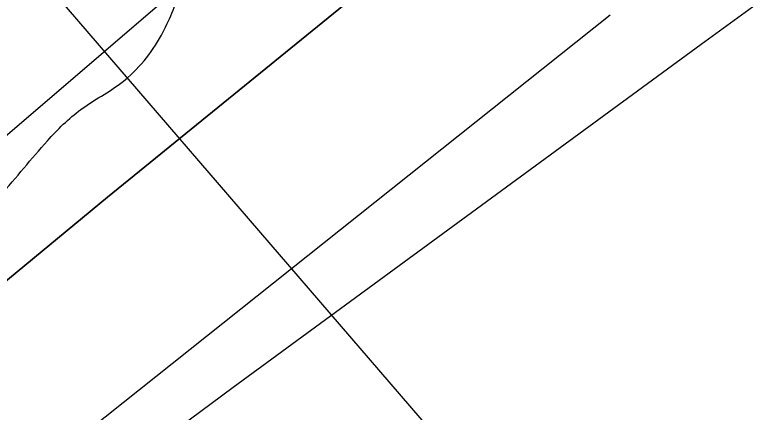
# Model space of a CAD drawing. Extents: x 3329297 to 3367176, y 649250 to 674653.
# Drawn here: x 3340959 to 3341106.8, y 660355.9 to 660434.4 of the extents above; entities that cross this region are included whole.
import ezdxf

# ---------------------------------------------------------------- set-up
doc = ezdxf.new("R2010")
doc.units = 0
for name, color, linetype in [('V-RIVR-EDGE', 7, 'Continuous'), ('V-RIVR-RANG', 7, 'Continuous'), ('V-RRAP-RVMT', 7, 'Continuous'), ('V-TOPO-DPTH', 7, 'Continuous'), ('V-TOPO-MINR', 7, 'Continuous')]:
    doc.layers.add(name, color=color, linetype=linetype)

msp = doc.modelspace()

# ---------------------------------------------------------------- linework, layer by layer
at = {"layer": 'V-RIVR-EDGE'}
msp.add_spline([(3340543.4914477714, 660085.6001921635), (3340562.914081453, 660098.7374668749), (3340575.7249264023, 660104.1350310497), (3340585.045565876, 660109.5412254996), (3340589.7030088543, 660111.0809208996), (3340590.8616160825, 660109.1390410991), (3340597.8055880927, 660094.3853574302), (3340601.294834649, 660093.9889265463), (3340606.3391193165, 660095.1398624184), (3340606.7317145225, 660097.0779065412), (3340606.3535031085, 660100.9568715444), (3340599.7887014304, 660112.2193908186), (3340596.700680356, 660118.0440713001), (3340597.483952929, 660121.1445583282), (3340599.8184279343, 660124.2412096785), (3340602.9246684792, 660125.7847407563), (3340609.527826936, 660130.0342458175), (3340610.698900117, 660133.1337739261), (3340611.101084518, 660138.9498241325), (3340614.2102018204, 660141.6567570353), (3340620.4198061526, 660143.5804173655), (3340627.023923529, 660148.2177230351), (3340632.8524396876, 660152.8569465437), (3340639.8462755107, 660158.2688945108), (3340647.223117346, 660161.740880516), (3340655.761443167, 660164.4343885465), (3340667.017250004, 660168.2845859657), (3340677.109655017, 660172.137660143), (3340684.4845790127, 660174.8340449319), (3340692.645652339, 660181.7943185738), (3340699.2516875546, 660187.2072254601), (3340702.746687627, 660189.1375982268), (3340709.348887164, 660192.9993026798), (3340717.504206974, 660197.6327726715), (3340731.876802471, 660207.2923078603), (3340748.18744209, 660216.5592478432), (3340768.3808823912, 660227.7556016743), (3340779.2508064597, 660232.3823592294), (3340792.457123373, 660240.8813693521), (3340805.6691938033, 660251.7071831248), (3340823.923631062, 660262.9083315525), (3340832.0741562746, 660265.6027985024), (3340837.9036313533, 660270.6298226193), (3340847.2357778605, 660280.6896243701), (3340854.2305726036, 660286.4893729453), (3340861.210983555, 660286.4721123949), (3340868.9756259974, 660289.9431394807), (3340876.746980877, 660296.1287708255), (3340884.9099720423, 660303.8646456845), (3340891.518884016, 660310.4409543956), (3340896.967270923, 660318.183541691), (3340903.5771418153, 660325.1476510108), (3340904.3652089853, 660330.1871410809), (3340904.763557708, 660334.4519888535), (3340908.648276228, 660337.1570039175), (3340912.5320358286, 660339.4742183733), (3340913.7059857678, 660343.7371483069), (3340916.828527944, 660351.8732897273), (3340921.888155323, 660359.2290353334), (3340933.1679351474, 660372.774247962), (3340942.5000816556, 660382.8340497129), (3340944.454427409, 660389.0340648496), (3340947.5645036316, 660392.1287983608), (3340951.448263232, 660394.4460128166), (3340956.112418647, 660398.7003124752), (3340965.446482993, 660409.5357154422), (3340972.0544360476, 660415.7242235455), (3340980.211673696, 660421.1332947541), (3340987.990699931, 660430.4213309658), (3340991.8907611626, 660439.3311557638), (3340994.621667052, 660445.9170536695), (3341001.24112714, 660456.7591690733), (3341008.2359218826, 660462.5589176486), (3341019.498441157, 660469.1237193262), (3341022.613311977, 660474.1574558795), (3341027.2765084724, 660478.0239549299), (3341033.1040657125, 660482.2753778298), (3341044.373297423, 660491.5547837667), (3341056.806889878, 660501.2191135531), (3341062.2485643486, 660506.2470965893), (3341064.202910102, 660512.447111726), (3341069.258701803, 660518.2516548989), (3341074.6974995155, 660522.11623611), (3341079.7465787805, 660525.206175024), (3341087.9105288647, 660533.329850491), (3341094.5203997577, 660540.2939598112), (3341099.9764580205, 660551.1389519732), (3341101.9336805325, 660558.5023689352), (3341101.9480643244, 660564.3193780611), (3341101.952858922, 660566.2583811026), (3341105.8347006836, 660567.7999943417), (3341107.3935744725, 660570.8985635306), (3341108.1902719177, 660579.4282590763), (3341109.3584683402, 660581.3643853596), (3341111.6881487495, 660582.5220336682), (3341116.3455917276, 660584.0617290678), (3341119.065949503, 660586.381820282), (3341131.896931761, 660599.9231972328), (3341130.739283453, 660602.2528776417), (3341129.581635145, 660604.5825580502), (3341130.368743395, 660609.2342475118), (3341131.1500981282, 660611.5591333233), (3341134.259215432, 660614.2660662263), (3341139.7008899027, 660619.2940492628), (3341147.4684091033, 660623.9284781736), (3341155.2455175, 660632.440913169), (3341160.3061037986, 660640.1844593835), (3341161.8716900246, 660645.9976328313), (3341164.5891710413, 660647.1543222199), (3341171.9602593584, 660648.2995045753), (3341176.6263326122, 660653.3294054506), (3341185.565883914, 660661.4511630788), (3341197.2209983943, 660669.9540088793), (3341202.6521247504, 660670.7161852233), (3341208.8665236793, 660674.5788485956), (3341212.760831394, 660681.1618697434), (3341218.9771481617, 660685.8001343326), (3341223.6326733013, 660686.5642285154), (3341228.2968287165, 660690.8185281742), (3341239.5574301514, 660696.6077286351), (3341242.2729933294, 660696.9888168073), (3341247.6974072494, 660695.0363888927), (3341251.9651317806, 660695.8014419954), (3341254.6893252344, 660699.6727356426), (3341257.8080317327, 660706.2576746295), (3341265.1944627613, 660713.6076667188), (3341272.184462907, 660717.4684122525), (3341278.781867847, 660719.3911136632), (3341285.772826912, 660723.6396598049), (3341288.108260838, 660727.1241117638), (3341288.8924923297, 660730.6123994), (3341291.613809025, 660733.3202912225), (3341297.446160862, 660739.5107171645), (3341303.6653543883, 660745.3123835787), (3341316.4819528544, 660753.0367514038), (3341337.853178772, 660770.047237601), (3341347.558742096, 660774.2890713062), (3341351.8187952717, 660771.951719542), (3341356.473361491, 660772.3280131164), (3341359.1965960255, 660775.811506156), (3341357.6645719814, 660783.5713540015), (3341359.220569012, 660785.5065213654), (3341364.271566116, 660789.372061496), (3341367.762730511, 660789.7512318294), (3341372.796467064, 660786.6363610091), (3341377.4443208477, 660784.2980503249), (3341380.160842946, 660785.0669391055), (3341385.2080043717, 660787.3812768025), (3341385.989359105, 660789.7061626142), (3341386.782220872, 660796.6846557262), (3341388.726977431, 660799.0066647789), (3341390.6707750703, 660800.9408732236), (3341401.9342532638, 660807.89347551), (3341425.6217347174, 660820.6324014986), (3341448.153485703, 660836.476609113), (3341459.422717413, 660845.7560150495), (3341473.402717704, 660853.4775061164), (3341492.824392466, 660866.2269802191), (3341509.523791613, 660875.8807618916), (3341528.938753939, 660885.915631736), (3341568.151684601, 660904.045409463), (3341576.690010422, 660906.7389174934), (3341582.5185265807, 660911.3781410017), (3341589.123602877, 660916.4032472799), (3341596.893039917, 660921.8132774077), (3341605.0474008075, 660926.0589467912), (3341608.92732473, 660926.8249588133), (3341613.1921725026, 660926.4266100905), (3341626.0001406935, 660930.66077244), (3341639.199745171, 660936.445178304), (3341658.2278658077, 660946.8688076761), (3341680.752904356, 660959.9984110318), (3341702.888224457, 660972.3533720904), (3341720.74910759, 660981.2286757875), (3341737.4389175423, 660987.0044513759), (3341750.2583927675, 660995.8922210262), (3341758.0374190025, 661005.180257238), (3341780.965600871, 661024.5137114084), (3341791.861415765, 661039.6110853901), (3341805.0811575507, 661053.53930403), (3341819.4767671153, 661072.5060538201), (3341836.1982214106, 661091.0792494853), (3341848.268945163, 661110.8273540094), (3341856.8322028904, 661123.6036778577), (3341870.057698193, 661139.8587001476), (3341888.3274781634, 661157.26465831), (3341900.0008121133, 661173.1357156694), (3341908.955706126, 661187.4622830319), (3341921.8087435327, 661209.9230739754), (3341929.992830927, 661226.1905622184), (3341939.3412790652, 661242.8429743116), (3341942.0606779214, 661244.7752649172), (3341943.2221619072, 661243.996786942), (3341944.7532270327, 661235.8491384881), (3341949.4068343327, 661235.8376314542), (3341954.453036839, 661237.7641685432), (3341956.0138284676, 661241.6383389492), (3341951.365974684, 661243.9766496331), (3341950.598044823, 661247.0809723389), (3341950.996393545, 661251.345820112), (3341952.956492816, 661259.8726388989), (3341955.7017824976, 661272.2755459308), (3341958.461455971, 661290.4954620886), (3341960.819903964, 661303.2871286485), (3341965.1288620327, 661320.7276079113), (3341976.056321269, 661348.6224019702), (3341983.4868625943, 661373.811222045), (3341990.917403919, 661399.0000421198), (3341994.849109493, 661420.7072869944), (3341995.6573139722, 661433.890589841), (3341998.3795895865, 661436.9862822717), (3342001.0922760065, 661436.2039686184), (3342003.8126337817, 661438.5240598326), (3342004.2138592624, 661443.9523094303), (3342004.2435857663, 661455.9741282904), (3342002.7058082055, 661461.4071724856), (3342004.265640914, 661464.8935422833), (3342009.323350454, 661471.4736866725), (3342020.6012124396, 661484.2432980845), (3342033.8305434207, 661502.049522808), (3342040.824379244, 661507.4614707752), (3342045.880170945, 661513.2660139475), (3342046.2785196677, 661517.5308617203), (3342044.356777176, 661524.5160672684), (3342045.910856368, 661525.6756334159), (3342047.074258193, 661525.6727566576), (3342052.109912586, 661523.3334870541), (3342053.276191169, 661524.4940121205), (3342063.0066863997, 661538.8186616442), (3342071.181184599, 661551.2081438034), (3342074.6876917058, 661557.7921238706), (3342082.474389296, 661570.1825649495), (3342088.6955006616, 661576.7598325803), (3342099.5826852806, 661588.3670010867), (3342104.251635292, 661594.5603037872), (3342110.4909661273, 661608.5057829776), (3342119.844208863, 661627.0971981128), (3342128.4026719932, 661637.934518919), (3342135.407055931, 661647.6122735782), (3342140.076005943, 661653.8055762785), (3342142.021721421, 661656.5153859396), (3342148.257216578, 661668.9096626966), (3342155.6446065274, 661676.6474553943), (3342159.1559082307, 661685.1704385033), (3342161.490383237, 661688.2670898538), (3342166.538503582, 661690.9692281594), (3342169.669676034, 661702.5955750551), (3342177.460209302, 661716.5372185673), (3342191.469936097, 661736.2805284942), (3342210.1438183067, 661760.2781380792), (3342224.1516272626, 661779.2458467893), (3342232.3280433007, 661792.4109301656), (3342242.058538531, 661806.7355796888), (3342247.5088432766, 661815.2537682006), (3342252.9773674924, 661831.1401682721), (3342263.108129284, 661850.5052667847), (3342268.945275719, 661858.6346957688), (3342277.124568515, 661872.9631809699), (3342284.1519665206, 661891.9481502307), (3342293.1116551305, 661908.2137206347), (3342302.4572265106, 661923.7027309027), (3342310.251595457, 661939.1955768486), (3342314.9272579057, 661948.1034838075), (3342327.38098767, 661965.9116263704), (3342325.8480047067, 661973.2836736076), (3342327.4097552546, 661977.5456446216), (3342330.909549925, 661981.4150204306), (3342336.351224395, 661986.4430034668), (3342339.4708898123, 661993.415743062), (3342342.5991855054, 662003.8786881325), (3342345.322420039, 662007.3621811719), (3342350.3782117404, 662013.1667243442), (3342354.659361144, 662019.3609859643), (3342356.613706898, 662025.561001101), (3342357.4104043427, 662034.0906966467), (3342360.525275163, 662039.1244331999), (3342366.7473454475, 662046.0895014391), (3342373.76131858, 662059.645262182), (3342381.54993401, 662072.8113044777), (3342385.4595844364, 662085.5991353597), (3342390.535513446, 662099.5474913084), (3342396.371700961, 662107.2891196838), (3342399.102606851, 662113.8750175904), (3342402.611990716, 662121.6223994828), (3342413.5327375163, 662146.8025892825), (3342430.7004865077, 662189.0306631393), (3342441.9984858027, 662209.9440873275), (3342453.6986694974, 662236.6735617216), (3342465.0033812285, 662260.3015901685), (3342466.577597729, 662269.604969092), (3342471.6592802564, 662285.880128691), (3342476.3378194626, 662295.9514374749), (3342481.002933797, 662300.5935377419), (3342482.9534438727, 662305.2423504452), (3342483.3498747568, 662308.7315970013), (3342487.6415722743, 662319.1916653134), (3342491.543551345, 662328.8770913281), (3342501.6752720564, 662348.6299904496), (3342505.195204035, 662360.6431790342), (3342509.1106079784, 662375.757813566), (3342511.4767273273, 662391.6518849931), (3342513.821750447, 662399.0143430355), (3342520.439292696, 662409.0808572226), (3342525.899186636, 662421.4770518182), (3342528.6415995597, 662432.716557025), (3342531.4070265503, 662453.2632768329), (3342534.966274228, 662481.1762903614), (3342536.9455518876, 662497.459121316), (3342541.24779752, 662512.1849963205), (3342547.487128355, 662526.1304755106), (3342556.0465504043, 662537.3555969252), (3342563.044221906, 662544.3187473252), (3342566.1619694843, 662550.5158857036), (3342570.4622972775, 662564.4661594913), (3342572.439657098, 662579.973389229), (3342576.331088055, 662585.3930085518), (3342582.165357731, 662592.3590357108), (3342585.6804951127, 662602.4332212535), (3342587.2422456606, 662606.6951922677), (3342589.967398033, 662610.9542865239), (3342595.040450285, 662623.7392406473), (3342596.6204203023, 662635.3694232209), (3342599.3561207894, 662643.8943241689), (3342600.1403522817, 662647.3826118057), (3342599.367627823, 662648.5479314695), (3342596.6606949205, 662651.657048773), (3342596.668366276, 662654.75945364), (3342598.614081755, 662657.4692633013), (3342603.666037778, 662661.7226040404), (3342609.8957794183, 662671.7900771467), (3342617.692066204, 662688.0585243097), (3342629.776214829, 662713.2358373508), (3342637.576337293, 662731.0554869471), (3342640.6998383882, 662739.5794289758), (3342640.71422218, 662745.3964381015), (3342640.349435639, 662754.7046116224), (3342641.9102272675, 662758.5787820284), (3342645.0203034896, 662761.6735155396), (3342647.743538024, 662765.1570085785), (3342646.2469940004, 662787.2654789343), (3342646.2748026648, 662798.5116965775), (3342641.6864018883, 662824.8936449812), (3342639.8097286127, 662850.1054791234), (3342639.08015553, 662868.7218261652), (3342640.6783450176, 662887.7202202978), (3342641.5066868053, 662909.0473359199), (3342647.7719084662, 662933.4634315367), (3342652.435104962, 662937.3299305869), (3342653.605219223, 662940.041658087), (3342648.964077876, 662945.0945730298), (3342648.97462599, 662949.3603797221), (3342652.485927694, 662957.8833628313), (3342654.4249307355, 662957.878568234), (3342659.0785380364, 662957.8670612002), (3342659.476886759, 662962.131908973), (3342659.507572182, 662974.5415284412), (3342659.933729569, 662990.052593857), (3342664.6314471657, 663007.8799148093), (3342672.024590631, 663017.944511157), (3342675.915062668, 663022.9763298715), (3342675.9284875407, 663028.4055383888), (3342675.949583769, 663036.9371517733), (3342675.5991810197, 663052.0623344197), (3342676.407385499, 663065.2456372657), (3342679.5375990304, 663076.484183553), (3342687.737988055, 663099.3442821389), (3342701.0315666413, 663143.1331476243), (3342700.6552730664, 663147.7877138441), (3342703.78260984, 663157.8628583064), (3342713.537078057, 663181.8825230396), (3342722.904704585, 663206.2909473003), (3342727.5880383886, 663218.3012591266), (3342731.8672699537, 663223.7199195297), (3342732.2713721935, 663230.3115709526), (3342732.6898582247, 663242.7202315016), (3342732.7061598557, 663249.312841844), (3342733.113138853, 663257.0678950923), (3342739.7517773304, 663275.6660226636), (3342750.2923948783, 663303.9495762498), (3342759.6696106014, 663332.236006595), (3342762.0261407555, 663344.252071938), (3342764.0111719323, 663362.8617065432), (3342765.979901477, 663374.8787308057), (3342766.3763323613, 663378.3679773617), (3342765.2206018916, 663381.473258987), (3342765.616073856, 663384.5747049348), (3342766.794818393, 663390.7766379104), (3342769.9173605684, 663398.9127793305), (3342771.873624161, 663405.8883956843), (3342776.945717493, 663418.2855491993), (3342777.366121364, 663431.4698109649), (3342779.338686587, 663445.0380376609), (3342776.67490506, 663465.5981823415), (3342775.957797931, 663489.2559372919), (3342776.008620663, 663509.8093695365), (3342772.919640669, 663515.2462494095), (3342764.0136515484, 663520.6975130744), (3342756.6483167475, 663521.8791343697), (3342756.2681874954, 663524.9824981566), (3342757.4411785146, 663528.8576274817), (3342761.3230202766, 663530.3992407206), (3342772.565402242, 663528.8202296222), (3342774.5053642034, 663529.2032356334), (3342775.6773963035, 663532.6905643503), (3342776.8618943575, 663541.2193009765), (3342775.407542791, 663580.3909980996), (3342775.8356180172, 663596.6776647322), (3342776.259857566, 663611.4131289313), (3342776.2732824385, 663616.8423374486), (3342776.6879327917, 663627.6997955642), (3342781.3683898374, 663638.546705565), (3342786.133231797, 663683.5200691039), (3342792.4579064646, 663731.9798024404), (3342794.8681361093, 663765.7127018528), (3342797.6230149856, 663781.9936149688), (3342805.9442278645, 663853.71659021), (3342813.8622974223, 663919.2357146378), (3342817.067306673, 663960.722708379), (3342819.496714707, 664002.2116199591), (3342819.943009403, 664025.8664981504), (3342819.968900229, 664036.3371145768), (3342818.0605826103, 664048.7515286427), (3342817.7111387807, 664064.2645118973), (3342816.412489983, 664076.7034879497)], degree=3, dxfattribs=at)
at = {"layer": 'V-RIVR-RANG'}
msp.add_line((3341343.3268, 660001.5048), (3340495.1111, 660986.6596999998), dxfattribs=at)
at = {"layer": 'V-RRAP-RVMT'}
msp.add_line((3340972.415000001, 660351.3849999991), (3341076.731000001, 660434.447999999), dxfattribs=at)
at = {"layer": 'V-TOPO-DPTH'}
msp.add_lwpolyline([(3341528.138384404, 660822.7384529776), (3341506.5203911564, 660805.4492666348), (3341484.4679143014, 660788.6832844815), (3341376.5509518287, 660709.7331630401), (3341308.7651801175, 660659.4663334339), (3341241.42138723, 660608.6219026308), (3341174.7405625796, 660556.9110700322), (3341108.501716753, 660504.622636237), (3341042.7881448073, 660451.6646367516), (3340977.3327568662, 660398.3917459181), (3340912.2646449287, 660344.6465180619), (3340847.454716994, 660290.5863988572), (3340711.5845705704, 660176.4162547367), (3340649.910242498, 660125.4998666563), (3340587.660687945, 660075.3097440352), (3340524.54829367, 660026.2090196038), (3340460.8606729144, 659977.8345606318), (3340369.6137071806, 659909.7695190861), (3340350.917224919, 659896.2730941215), (3340331.953850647, 659883.1763406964), (3340312.5901383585, 659870.6790945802), (3340292.9595340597, 659858.5815200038), (3339878.354378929, 659611.9424385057), (3339796.8475083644, 659564.8436165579)], dxfattribs=at)
at = {"layer": 'V-TOPO-MINR'}
for points in [[(3339808.863243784, 659599.7072081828), (3339913.1339379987, 659656.2716887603), (3340016.0058160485, 659715.3419421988), (3340117.94514999, 659776.0827108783), (3340299.5377523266, 659887.283928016), (3340309.872956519, 659893.8353836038), (3340320.0651825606, 659900.5953225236), (3340330.042941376, 659907.6679864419), (3340339.877722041, 659914.9491336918), (3340512.33105262, 660046.8132999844), (3340607.6433161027, 660120.9752883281), (3340702.1005299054, 660196.1926438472), (3340795.2751691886, 660272.9930501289), (3340887.594758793, 660350.848823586), (3341466.2755704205, 660847.28247677)], [(3339796.8475083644, 659564.8436165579), (3339878.354378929, 659611.9424385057), (3340292.9595340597, 659858.5815200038), (3340312.5901383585, 659870.6790945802), (3340331.953850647, 659883.1763406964), (3340350.917224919, 659896.2730941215), (3340369.6137071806, 659909.7695190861), (3340460.8606729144, 659977.8345606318), (3340524.54829367, 660026.2090196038), (3340587.660687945, 660075.3097440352), (3340649.910242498, 660125.4998666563), (3340711.5845705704, 660176.4162547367), (3340847.454716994, 660290.5863988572), (3340912.2646449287, 660344.6465180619), (3340977.3327568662, 660398.3917459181), (3341042.7881448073, 660451.6646367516), (3341108.501716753, 660504.622636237), (3341174.7405625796, 660556.9110700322), (3341241.42138723, 660608.6219026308), (3341308.7651801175, 660659.4663334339), (3341376.5509518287, 660709.7331630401), (3341484.4679143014, 660788.6832844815), (3341506.5203911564, 660805.4492666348), (3341528.138384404, 660822.7384529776)], [(3340717.57299486, 660148.4133000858), (3340817.998813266, 660223.7532003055), (3340909.994977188, 660292.4122354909), (3341002.217037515, 660360.764899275), (3341094.7779424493, 660428.6580059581), (3341187.564743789, 660496.24474124), (3341343.777759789, 660609.4381326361), (3341364.9567505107, 660624.9591711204), (3341386.0224556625, 660640.6307881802), (3341406.9182324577, 660656.5282731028), (3341427.7007236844, 660672.5763366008), (3341448.12006824, 660689.0566779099), (3341468.169423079, 660705.9617491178), (3341487.6637933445, 660723.503915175), (3341506.788173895, 660741.4708111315), (3341559.4351925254, 660792.5534351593)]]:
    msp.add_lwpolyline(points, dxfattribs=at)

doc.saveas('drawing.dxf')
